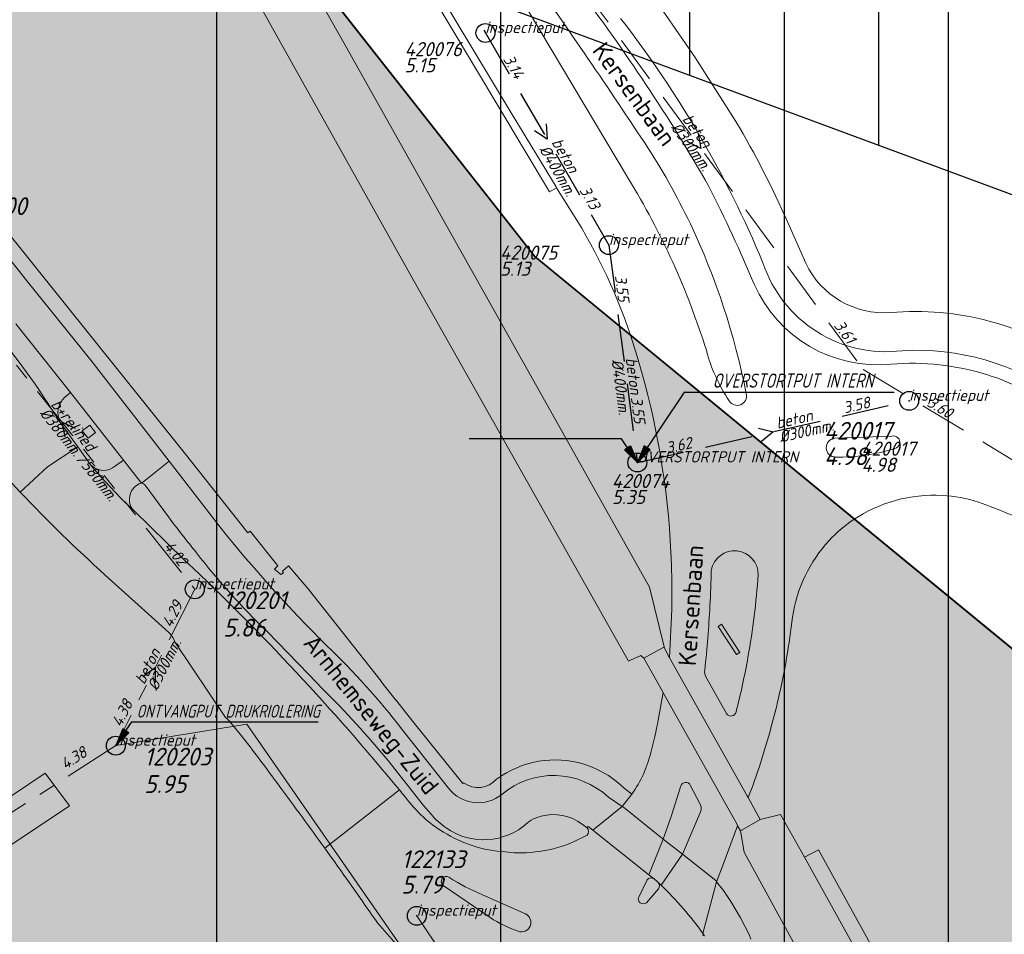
# Model space of a CAD drawing. Extents: x 148869 to 161638, y 453607 to 469810.
# Tile 325 of 656: x 155467 to 155571, y 461431 to 461528. Entities that reach past the tile are written whole.
import ezdxf
from ezdxf.enums import TextEntityAlignment as Align
from ezdxf.lldxf.tags import DXFTag

# ---------------------------------------------------------------- set-up
doc = ezdxf.new("R2010")
doc.units = 0
doc.header["$PDMODE"] = 32
doc.header["$PDSIZE"] = 2
doc.linetypes.add('RI-GWA', pattern=[18.45, 6, -1.8, 1.75, -1.8, 1.75, -1.8, 1.75, -1.8])
doc.linetypes.add('RI-HWA', pattern=[7.4, 5, -2.4])
doc.layers.get('0').update_dxf_attribs({"linetype": 'CONTINUOUS'})
doc.layers.get('DEFPOINTS').update_dxf_attribs({"linetype": 'CONTINUOUS'})
for name, color, linetype in [('2021', 41, 'CONTINUOUS'), ('2021 hatch', 41, 'CONTINUOUS'), ('2022', 10, 'CONTINUOUS'), ('2022 hatch', 10, 'CONTINUOUS'), ('2024 hatch', 160, 'CONTINUOUS'), ('B-OI-AANPIJLING', 1, 'CONTINUOUS'), ('B-OI-AANPIJLING-niet meenemen', 252, 'CONTINUOUS'), ('B-OI-RI-BIJZONDERDERHEDEN-T18-niet meenemen', 252, 'CONTINUOUS'), ('B-OI-RI-BOB-T18-niet meenemen', 252, 'CONTINUOUS'), ('B-OI-RI-DIAMETER-T18-niet meenemen', 252, 'CONTINUOUS'), ('B-OI-RI-HWA-PUTDEKSELHOOGTE-T25-niet meenemen', 252, 'CONTINUOUS'), ('B-OI-RI-HWA-PUTNUMMER-T25-niet meenemen', 252, 'CONTINUOUS'), ('B-OI-RI-HWA_TRANSPORTLEIDING-G-niet meenemen', 252, 'RI-HWA'), ('B-OI-RI-MATERIAAL-T18-niet meenemen', 252, 'CONTINUOUS'), ('B-OI-RI-STROOMRICHTING-S-niet meenemen', 252, 'CONTINUOUS'), ('gs rwa', 252, 'CONTINUOUS')]:
    doc.layers.add(name, color=color, linetype=linetype)
for name, color, linetype, lineweight in [('B-OI-RI-BIJZONDERDERHEDEN-T18', 134, 'CONTINUOUS', 18), ('B-OI-RI-GWA-MATERIAAL-T18', 10, 'CONTINUOUS', 18), ('B-OI-RI-GWA-PUTDEKSELHOOGTE-T25', 10, 'CONTINUOUS', 25), ('B-OI-RI-GWA_BOB-T18', 10, 'CONTINUOUS', 18), ('B-OI-RI-GWA_DIAMETER-HOOGTE-T18', 10, 'CONTINUOUS', 18), ('B-OI-RI-GWA_DIAMETER-T18', 10, 'CONTINUOUS', 18), ('B-OI-RI-GWA_PUTNUMMER-T18', 10, 'CONTINUOUS', 18), ('B-OI-RI-GWA_RIOOLPUT-S', 10, 'CONTINUOUS', 25), ('B-OI-RI-GWA_TRANSPORTLEIDING-G', 10, 'RI-GWA', 18), ('B-OI-RI-HWA-BOB-T18', 150, 'CONTINUOUS', 18), ('B-OI-RI-HWA-MATERIAAL-T18', 150, 'CONTINUOUS', 18), ('B-OI-RI-HWA-PUTDEKSELHOOGTE-T25', 150, 'CONTINUOUS', 25), ('B-OI-RI-HWA-PUTNUMMER-T25', 150, 'CONTINUOUS', 25), ('B-OI-RI-HWA_DIAMETER-T18', 150, 'CONTINUOUS', 18), ('B-OI-RI-HWA_IT TRANSPORTLEIDING-G', 134, 'RI-HWA', 18), ('B-OI-RI-HWA_RIOOLPUT-S', 150, 'CONTINUOUS', 25), ('B-OI-RI-HWA_TRANSPORTLEIDING-G', 150, 'RI-HWA', 18), ('B-OI-RI-STROOMRICHTING-S', 252, 'CONTINUOUS', 25), ('B-OI-RI-VACUUMLEIDING-G-niet meenemen', 190, 'RI-VACUUM', 18), ('B-RO-OG-TOPOGRAFIE-T18', 2, 'CONTINUOUS', 18), ('B-RO-VH-VERHARDING_ASFALT-GV', 251, 'CONTINUOUS', 18), ('B-RO-VH-VERHARDING_GESLOTEN-GV', 251, 'CONTINUOUS', 18), ('B-RO-VH-VERHARDING_HALFVERHARDING-GV', 251, 'CONTINUOUS', 18), ('B-RO-VH-VERHARDING_OPEN-GV', 251, 'CONTINUOUS', 18), ('B-RO-VH-VERHARDING_ROOSTER-GV', 251, 'CONTINUOUS', 18), ('B-RO-VH-VERHARDING_STRAATBAKSTEEN-GV', 251, 'CONTINUOUS', 18), ('N-OI-KG-BEHEERGRENS-G-2021', 221, 'XX-WERKGRENS', 35), ('X-XX-AL-TEKENBLAD-KADER-G-OZ', 1, 'CONTINUOUS', 25)]:
    doc.layers.add(name, color=color, linetype=linetype, lineweight=lineweight)
doc.styles.add('iso15', font='ISO.shx', dxfattribs={"oblique": 15})
doc.styles.add('NLCS-ISO-M200-T18', font='NLCS-ISO.ttf', dxfattribs={"height": 0.36})
doc.styles.add('NLCS-ISO-M500-T18_CURSIEF', font='NLCS-ISO.ttf', dxfattribs={"oblique": 15, "height": 0.9})
doc.styles.add('NLCS-ISO-M750-T25_CURSIEF', font='NLCS-ISO.ttf', dxfattribs={"oblique": 15, "height": 1.875})
doc.styles.add('NLCS-ISO-M750_CURSIEF', font='NLCS-ISO.ttf', dxfattribs={"oblique": 15})
tags = doc.linetypes.add('RI-VACUUM', pattern='A,7,-2,["V",Standard,S=1.8,R=0,X=-0.5,Y=-0.9],-2,7,-2,[102,NLCS.SHX,S=1,R=180,X=0,Y=0],-2', length=22).pattern_tags.tags
tags[6] = DXFTag(74, 10)
doc.linetypes.add('XX-WERKGRENS', pattern='A,0,[137,NLCS.SHX,S=0.1,R=0,X=-1.1,Y=-1.35],-6', length=6)

# ---------------------------------------------------------------- blocks, each defined once
blk = doc.blocks.new('ACMAP_ANN_TEMPLATE_gwa-diam-hoogte')
at = {"color": 0, "linetype": 'ByBlock', "style": 'NLCS-ISO-M500-T18_CURSIEF', "oblique": 15}
blk.add_attdef('gwa-diam-hoogte', (4, -1.3), '', height=1.2, dxfattribs=at)
blk = doc.blocks.new('ACMAP_ANN_TEMPLATE_hwa-diam')
at = {"color": 0, "linetype": 'ByBlock', "style": 'NLCS-ISO-M500-T18_CURSIEF', "oblique": 15}
blk.add_attdef('hwa-diam', (-3.7, -1.3), '', height=1.2, dxfattribs=at)
blk = doc.blocks.new('ACMAP_ANN_TEMPLATE_hwa-materiaal')
at = {"color": 0, "linetype": 'ByBlock', "style": 'NLCS-ISO-M500-T18_CURSIEF', "oblique": 15}
blk.add_attdef('hwa-mat', (-3.7, 0.2), '', height=1.2, dxfattribs=at)
blk = doc.blocks.new('ACMAP_ANN_TEMPLATE_hwa-nap-l')
at = {"color": 0, "linetype": 'ByBlock', "style": 'NLCS-ISO-M500-T18_CURSIEF', "oblique": 15}
blk.add_attdef('hwa-nap-l', (3.3, 0.2), '', height=1.2, dxfattribs=at)
blk = doc.blocks.new('ACMAP_ANN_TEMPLATE_hwa-nap-r')
at = {"color": 0, "linetype": 'ByBlock', "style": 'NLCS-ISO-M500-T18_CURSIEF', "oblique": 15}
blk.add_attdef('hwa-nap-r', (-5.6, 0.2), '', height=1.2, dxfattribs=at)
blk = doc.blocks.new('ACMAP_ANN_TEMPLATE_gwa-diam')
at = {"color": 0, "linetype": 'ByBlock', "style": 'NLCS-ISO-M500-T18_CURSIEF', "oblique": 15}
blk.add_attdef('gwa-diam', (-2.2, -1.3), '', height=1.2, dxfattribs=at)
blk = doc.blocks.new('ACMAP_ANN_TEMPLATE_gwa-materiaal')
at = {"color": 0, "linetype": 'ByBlock', "style": 'NLCS-ISO-M500-T18_CURSIEF', "oblique": 15}
blk.add_attdef('gwa-mat', (-2.2, 0.2), '', height=1.2, dxfattribs=at)
blk = doc.blocks.new('ACMAP_ANN_TEMPLATE_gwa-nap-l')
at = {"color": 0, "linetype": 'ByBlock', "style": 'NLCS-ISO-M500-T18_CURSIEF', "oblique": 15}
blk.add_attdef('gwa-nap-l', (2.3, 0.2), '', height=1.2, dxfattribs=at)
blk = doc.blocks.new('ACMAP_ANN_TEMPLATE_gwa-nap-r')
at = {"color": 0, "linetype": 'ByBlock', "style": 'NLCS-ISO-M500-T18_CURSIEF', "oblique": 15}
blk.add_attdef('gwa-nap-r', (-5.6, 0.2), '', height=1.2, dxfattribs=at)
blk = doc.blocks.new('ACMAP_ANN_TEMPLATE_hwa-puth')
at = {"color": 0, "linetype": 'ByBlock', "style": 'NLCS-ISO-M750-T25_CURSIEF', "oblique": 15}
blk.add_attdef('hwa-puth', (-9, -6.8), '', height=1.88, dxfattribs=at)
blk = doc.blocks.new('ACMAP_ANN_TEMPLATE_hwa-putnr')
at = {"color": 0, "linetype": 'ByBlock', "style": 'NLCS-ISO-M750-T25_CURSIEF', "oblique": 15}
blk.add_attdef('hwa-putnr', (-9, -4.1), '', height=1.88, dxfattribs=at)
blk = doc.blocks.new('ACMAP_ANN_TEMPLATE_type knoop')
at = {"layer": 'DEFPOINTS', "style": 'NLCS-ISO-M500-T18_CURSIEF', "oblique": 15}
blk.add_attdef('type_knoop', (0, 0), '', height=1.2, dxfattribs=at)
blk = doc.blocks.new('ACMAP_ANN_TEMPLATE_gwa-puth')
at = {"color": 0, "linetype": 'ByBlock', "style": 'NLCS-ISO-M750-T25_CURSIEF', "oblique": 15}
blk.add_attdef('gwa-puth', (3, -5), '', height=1.88, dxfattribs=at)
blk = doc.blocks.new('ACMAP_ANN_TEMPLATE_gwa-putnr')
at = {"color": 0, "linetype": 'ByBlock', "style": 'NLCS-ISO-M750-T25_CURSIEF', "oblique": 15}
blk.add_attdef('gwa-putnr', (3, -2.1), '', height=1.88, dxfattribs=at)
blk = doc.blocks.new('ACMAP_ANN_TEMPLATE_diam')
at = {"color": 0, "linetype": 'ByBlock', "style": 'iso15', "oblique": 15}
blk.add_attdef('diam', (0.5, -1.3), '', height=1.2, dxfattribs=at)
blk = doc.blocks.new('ACMAP_ANN_TEMPLATE_mat')
at = {"color": 0, "linetype": 'ByBlock', "style": 'iso15', "oblique": 15}
blk.add_attdef('mat', (0.5, 0.2), '', height=1.2, dxfattribs=at)
blk = doc.blocks.new('ACMAP_ANN_TEMPLATE_nap-l')
at = {"color": 0, "linetype": 'ByBlock', "style": 'iso15', "oblique": 15}
blk.add_attdef('nap-l', (3.3, 0.2), '', height=1.2, dxfattribs=at)
blk = doc.blocks.new('ACMAP_ANN_TEMPLATE_nap-r')
at = {"color": 0, "linetype": 'ByBlock', "style": 'iso15', "oblique": 15}
blk.add_attdef('nap-r', text='', height=1.2, dxfattribs=at).set_placement((-4.1, 0.2), align=Align.RIGHT)
blk = doc.blocks.new('ACMAP_ANN_TEMPLATE_puth-rwa')
at = {"color": 0, "linetype": 'ByBlock', "style": 'iso15', "oblique": 15}
blk.add_attdef('puth-rwa', (-2.7, -4.4), '', height=1.5, dxfattribs=at)
blk = doc.blocks.new('ACMAP_ANN_TEMPLATE_putnr-rwa')
at = {"color": 0, "linetype": 'ByBlock', "style": 'iso15', "oblique": 15}
blk.add_attdef('putnr-rwa', (-2.7, -2.7), '', height=1.5, dxfattribs=at)

msp = doc.modelspace()

# ---------------------------------------------------------------- hatches: boundary and pattern name
at = {"layer": '2021 hatch', "transparency": 33554636}
h = msp.add_hatch(color=256, dxfattribs=at)
h.dxf.hatch_style = 1
h.paths.add_polyline_path([(153826.57, 462066.25), (153947.46, 462191.01), (154055.28, 462277.11), (154084.55, 462323.51), (154239.31, 462326.82), (154306.49, 462353.82), (154388.2, 462469.94), (154437.2, 462500.14), (154551.66, 462589.48), (154652.94, 462620.29), (154689.97, 462631.74), (154910.27, 462447.69), (154936.89, 462395.54), (154956.69, 462367.04), (154981.01, 462341.27), (155014.96, 462312.37), (155089.08, 462252), (155130.97, 462169.29), (155163.94, 462056.17), (155148.2, 461966.87), (155196.02, 461912.58), (155217.82, 461862.57), (155303.92, 461822.34), (155485.37, 461548.33), (155521.4, 461502.48), (155581.82, 461452.82), (155601.14, 461355.07), (155613.01, 461296.61), (155560.2, 461155.81), (155085.91, 460999.21), (155039.1, 460983.21), (155010.86, 460976.06), (154725.47, 460991.08), (154655.4, 460953.15), (154605.07, 460869.27), (154486.06, 460830.39), (154402.82, 460843.98), (154171.11, 460596.17), (154145.15, 460533.59), (154069.54, 460287.95), (153971.58, 460462.91), (153513.93, 460549.99), (153569.41, 460682.03), (152881.49, 461034.8), (152904.11, 461239.2), (152951.54, 461324.49), (152972.83, 461377.93), (153021.69, 461437.41), (153109.43, 461452.97), (153391.54, 461591.62), (153665.34, 461928.76), (153805.21, 461951.08)])
at = {"layer": '2022 hatch'}
h = msp.add_hatch(dxfattribs=at)
h.set_pattern_fill('ANSI31', color=256, scale=19.992, angle=45)
h.set_pattern_definition([(90, (0, 0), (-19.992, 0), [])])
h.paths.add_polyline_path([(155957.39, 462199.72), (155824.6, 462339.47), (155809.4, 462364.77), (155712.06, 462492.35), (155741.32, 462534.94), (155724.45, 462653.5), (155647.56, 462844.84), (155571.03, 462835.78), (155539.5, 462940.93), (155214.41, 462860.04), (154975.03, 462800.21), (154771.75, 462639.51), (154795.06, 462617.84), (154687.68, 462525.32), (154739.27, 462359.61), (154777.22, 462294.15), (154815.26, 462238.26), (154900.32, 462169.47), (154928.55, 462144.03), (154992.39, 461993.67), (155064.08, 461959.84), (155069.75, 461944.78), (155080.62, 461929.02), (155099.54, 461841.43), (155124.54, 461788.65), (155176.21, 461747.53), (155253.1, 461670.14), (155301.18, 461625.42), (155386.96, 461536.3), (155426.74, 461562.76), (155670.4, 461472.54), (155778.97, 461514.91), (155823.82, 461578.91), (155914.94, 461739.53), (155884.36, 461781.4), (155900.67, 461812.33), (155940.19, 461941.25), (155946.89, 461971.72), (155993.5, 462030.18), (155993.12, 462149.22)])
at = {"layer": '2024 hatch'}
h = msp.add_hatch(dxfattribs=at)
h.set_pattern_fill('ANSI31', color=256, scale=29.988, angle=45)
h.set_pattern_definition([(90, (0, 0), (-29.988, 0), [])])
h.paths.add_polyline_path([(154831.69, 462220.79), (155444.64, 461906.6), (155731.7, 461985.63), (155857.3, 461818.44), (156014.78, 461601.83), (156060.4, 461536.42), (156081.9, 461465.46), (156157.24, 461082.37), (155797.14, 460855.73), (155567.09, 461168.91), (155534.07, 461230.34), (155509.32, 461273.71), (155475.23, 461315.96), (155413.29, 461389.05)])

# ---------------------------------------------------------------- linework, layer by layer
at = {"layer": '2021', "flags": 128}
msp.add_lwpolyline([(154689.97, 462631.74), (154910.27, 462447.69), (154936.89, 462395.54), (154956.69, 462367.04), (154981.01, 462341.27), (155014.96, 462312.37), (155089.08, 462252), (155130.97, 462169.29), (155163.94, 462056.17), (155148.2, 461966.87), (155196.02, 461912.58), (155217.82, 461862.57), (155303.92, 461822.34), (155485.37, 461548.33), (155521.4, 461502.48), (155581.82, 461452.82), (155601.14, 461355.07), (155613.01, 461296.61)], dxfattribs=at)
at = {"layer": '2022', "flags": 128}
msp.add_lwpolyline([(155993.5, 462030.18), (155946.89, 461971.72), (155940.19, 461941.25), (155900.67, 461812.33), (155884.36, 461781.4), (155914.94, 461739.53), (155823.82, 461578.91), (155778.97, 461514.91), (155670.4, 461472.54), (155426.74, 461562.76), (155386.96, 461536.3), (155301.18, 461625.42), (155253.1, 461670.14), (155176.21, 461747.53), (155124.54, 461788.65), (155099.54, 461841.43), (155080.62, 461929.02), (155069.75, 461944.78), (155064.08, 461959.84), (154992.39, 461993.67), (154928.55, 462144.03), (154900.32, 462169.47), (154815.26, 462238.26)], dxfattribs=at)
at = {"layer": 'B-OI-AANPIJLING', "color": 251, "flags": 128}
msp.add_lwpolyline([(155532.23, 461480.71), (155530.87, 461482.05), (155531.5, 461482.48), (155532.23, 461480.71), (155531.4, 461482.41), (155531.29, 461482.34), (155532.23, 461480.71), (155531.08, 461482.2), (155530.97, 461482.12), (155532.23, 461480.71), (155530.55, 461483.22), (155514.45, 461483.22)], dxfattribs=at)
at = {"layer": 'B-OI-AANPIJLING', "flags": 128}
msp.add_lwpolyline([(155477.11, 461450.78), (155478.47, 461452.12), (155477.84, 461452.55), (155477.11, 461450.78), (155477.94, 461452.48), (155478.05, 461452.41), (155477.11, 461450.78), (155478.26, 461452.27), (155478.37, 461452.19), (155477.11, 461450.78), (155478.79, 461453.29), (155498.48, 461453.29)], dxfattribs=at)
at = {"layer": 'B-OI-AANPIJLING-niet meenemen', "flags": 128}
for points in [[(155532.23, 461480.71), (155533.59, 461482.05), (155532.96, 461482.48), (155532.23, 461480.71), (155533.06, 461482.41), (155533.17, 461482.34), (155532.23, 461480.71), (155533.38, 461482.2), (155533.49, 461482.12), (155532.23, 461480.71), (155537.26, 461488.2)], [(155537.23, 461488.16), (155559.37, 461488.16)]]:
    msp.add_lwpolyline(points, dxfattribs=at)
at = {"layer": 'B-OI-RI-GWA_RIOOLPUT-S'}
for p in [(155485.45, 461467.31), (155477.11, 461450.78)]:
    msp.add_point(p, dxfattribs=at)
at = {"layer": 'B-OI-RI-GWA_TRANSPORTLEIDING-G'}
for p, q in [((155457.34, 461502.66), (155485.45, 461467.31)), ((155485.45, 461467.31), (155477.11, 461450.78)), ((155477.11, 461450.78), (155431.92, 461421.81))]:
    msp.add_line(p, q, dxfattribs=at)
at = {"layer": 'B-OI-RI-HWA_IT TRANSPORTLEIDING-G'}
msp.add_line((155508.92, 461432.79), (155521.9, 461413.6), dxfattribs=at)
at = {"layer": 'B-OI-RI-HWA_RIOOLPUT-S', "color": 251}
msp.add_point((155560.96, 461487.23), dxfattribs=at)
at = {"layer": 'B-OI-RI-HWA_RIOOLPUT-S'}
msp.add_point((155508.92, 461432.79), dxfattribs=at)
at = {"layer": 'B-OI-RI-HWA_TRANSPORTLEIDING-G', "color": 251}
for p, q in [((155521.8, 461537.24), (155556.09, 461490.56)), ((155556.09, 461490.56), (155598.7, 461464.7))]:
    msp.add_line(p, q, dxfattribs=at)
at = {"layer": 'B-OI-RI-HWA_TRANSPORTLEIDING-G-niet meenemen'}
for p, q in [((155497.01, 461558.19), (155516.17, 461526.12)), ((155516.17, 461526.12), (155529.22, 461503.69)), ((155529.22, 461503.69), (155532.23, 461480.71)), ((155532.23, 461480.71), (155560.96, 461487.23))]:
    msp.add_line(p, q, dxfattribs=at)
at = {"layer": 'B-OI-RI-STROOMRICHTING-S', "color": 251}
msp.add_lwpolyline([(155538.67, 461515.49), (155538.95, 461513.9), (155537.51, 461514.63)], dxfattribs=at)
at = {"layer": 'B-OI-RI-STROOMRICHTING-S'}
for points in [[(155472.85, 461484.31), (155471.39, 461484.98), (155471.73, 461483.41)], [(155479.98, 461458.08), (155481.27, 461459.05), (155481.27, 461457.44)]]:
    msp.add_lwpolyline(points, dxfattribs=at)
at = {"layer": 'B-OI-RI-STROOMRICHTING-S-niet meenemen'}
for points in [[(155522.59, 461516.51), (155522.7, 461514.91), (155521.35, 461515.79)], [(155545.03, 461484.35), (155546.6, 461483.97), (155545.35, 461482.95)]]:
    msp.add_lwpolyline(points, dxfattribs=at)
at = {"layer": 'B-OI-RI-VACUUMLEIDING-G-niet meenemen'}
for p, q in [((155477.11, 461450.78), (155490.96, 461453.04)), ((155490.96, 461453.04), (155513.2, 461421))]:
    msp.add_line(p, q, dxfattribs=at)
at = {"layer": 'B-RO-VH-VERHARDING_ASFALT-GV', "flags": 128}
for points in [[(155465.46, 461605.54), (155488.56, 461566.82), (155522.96, 461509.31), (155523.69, 461509.76), (155523.64, 461509.84), (155518.88, 461517.69), (155512.99, 461527.5), (155505.06, 461540.79), (155497.18, 461554), (155489.26, 461567.27), (155481.36, 461580.55), (155473.04, 461594.53), (155465.2, 461607.55), (155465.08, 461607.75), (155456.04, 461620.25), (155447.31, 461632.43), (155446.59, 461633.46)], [(155446.59, 461633.46), (155447.31, 461632.43), (155456.04, 461620.25), (155465.08, 461607.75), (155465.2, 461607.55), (155473.04, 461594.53), (155481.36, 461580.55), (155489.26, 461567.27), (155497.18, 461554), (155505.06, 461540.79), (155512.99, 461527.5), (155518.88, 461517.69), (155523.64, 461509.84), (155523.69, 461509.76), (155526.18, 461505.76), (155526.36, 461505.47)], [(155531.29, 461510.71), (155518.42, 461532.3)], [(155542.65, 461516.77), (155538.34, 461523.51), (155534.26, 461529.45)], [(155443.14, 461507.07), (155450.09, 461498.19), (155453.17, 461494.17), (155455.47, 461491.31), (155456.4, 461490.04), (155459.17, 461486.67), (155460.59, 461484.95), (155464.8, 461479.89), (155467.01, 461477.58), (155469.89, 461480.24), (155473.09, 461482.38), (155471.22, 461484.94)], [(155550.03, 461501.77), (155548.12, 461506.1)], [(155553.11, 461483.28), (155559.12, 461483.5)], [(155474.46, 461480.44), (155473.09, 461482.38), (155469.89, 461480.24), (155467.01, 461477.58)], [(155488.15, 461473.86), (155482.76, 461480.87), (155480.1, 461478.74), (155479.81, 461478.52)], [(155480.22, 461478.32), (155482.67, 461474.97)], [(155484.52, 461470.26), (155484.31, 461470.46), (155478.96, 461475.66)], [(155475.99, 461468.82), (155481.24, 461464.08)], [(155535.86, 461465.21), (155535.64, 461460.07)], [(155481.24, 461464.08), (155482.7, 461462.75), (155482.85, 461462.61)], [(155493.11, 461462.83), (155497.46, 461458.35), (155499, 461456.75)], [(155483.39, 461461.68), (155488.71, 461453.76)], [(155535.64, 461460.07), (155535.78, 461459.83), (155543.85, 461445.46), (155543.95, 461445.29)], [(155541.65, 461454.17), (155539.48, 461458.05)], [(155538.93, 461443.86), (155537, 461439.31), (155540.52, 461436.52), (155540.61, 461436.38), (155541.3, 461438.21), (155542.83, 461442.31), (155542.73, 461442.5), (155535.07, 461456.19), (155534.95, 461456.39), (155534.42, 461453.49)], [(155489.28, 461453.18), (155490.24, 461452)], [(155512.28, 461446.27), (155507.34, 461452.53)], [(155505.84, 461449.25), (155509.64, 461444.46), (155510.44, 461443.53)], [(155531.65, 461445.66), (155530.61, 461444.35), (155530.75, 461444.28), (155534.97, 461440.9), (155535.82, 461443.3), (155536.84, 461446.53)], [(155537.82, 461446.62), (155538.88, 461444.61)], [(155507.08, 461446.1), (155499.19, 461439.94)], [(155499.19, 461439.94), (155507.08, 461446.1)], [(155507.79, 461445.23), (155507.62, 461445.44)], [(155526.39, 461442.48), (155526.93, 461442.1), (155527.04, 461442.22), (155527.53, 461441.83), (155530.61, 461444.35), (155529.18, 461445.33)], [(155533.99, 461436.69), (155533.45, 461437.12), (155527.53, 461441.83), (155527.04, 461442.22), (155526.93, 461442.1)], [(155534.73, 461436.03), (155537, 461439.31), (155534.97, 461440.9), (155533.45, 461437.12), (155533.99, 461436.69), (155534.36, 461436.38)], [(155537, 461439.31), (155534.73, 461436.03)], [(155539.16, 461430.93), (155540.61, 461436.38), (155540.52, 461436.52), (155537, 461439.31)], [(155516.67, 461432.6), (155511.71, 461436.01)], [(155532.37, 461434.78), (155533.25, 461436.61)], [(155534.73, 461436.03), (155534.43, 461436.31)], [(155534.43, 461436.31), (155534.73, 461436.03)], [(155544.24, 461430.33), (155544.06, 461430.8), (155543.13, 461432.57), (155542.1, 461434.29), (155541.34, 461435.46), (155540.61, 461436.38), (155539.16, 461430.93), (155539.33, 461430.69)], [(155515.85, 461435.01), (155520.4, 461432.99)], [(155534.46, 461435.64), (155533.18, 461434.18)], [(155539.11, 461430.74), (155539.33, 461430.69), (155539.16, 461430.93)]]:
    msp.add_lwpolyline(points, dxfattribs=at)
at = {"layer": 'B-RO-VH-VERHARDING_ASFALT-GV'}
for points in [[(155520.04, 461533.43, -0.008275), (155533.01, 461514.49)], [(155539.8, 461509.9, 0.031822), (155525.81, 461531)], [(155530.46, 461527.66, -0.066192), (155545.5, 461501.83)], [(155548.12, 461506.1, 0.029398), (155542.65, 461516.77)], [(155533.01, 461514.49, -0.033868), (155537.83, 461505.94)], [(155539.52, 461492.58, 0.061445), (155531.29, 461510.71)], [(155544.59, 461499.55, 0.015261), (155539.8, 461509.9)], [(155537.83, 461505.94, -0.062339), (155543.74, 461487.96)], [(155526.36, 461505.47, -0.061637), (155532.31, 461491.58)], [(155545.5, 461501.83, 0.35759), (155560.21, 461492.53)], [(155559, 461496.57, -0.309457), (155550.03, 461501.77)], [(155559.05, 461491.11, -0.325157), (155544.59, 461499.55)], [(155578.93, 461491.32, 0.172753), (155559, 461496.57)], [(155471.22, 461484.94, 0.035991), (155463.69, 461495.38)], [(155541.94, 461487.23, -0.083419), (155539.52, 461492.58)], [(155560.21, 461492.53, -0.172249), (155576.94, 461487.69)], [(155532.31, 461491.58, -0.060258), (155535.78, 461471.17)], [(155578.05, 461485.22, 0.194863), (155559.05, 461491.11)], [(155543.74, 461487.96, -0.856731), (155541.94, 461487.23)], [(155553.19, 461481.28, -0.955921), (155553.11, 461483.28)], [(155559.12, 461483.5, -1.016939), (155559.46, 461482.2)], [(155559.46, 461482.2, -0.08037), (155553.19, 461481.28)], [(155478.96, 461475.66, -0.029848), (155474.46, 461480.44)], [(155479.81, 461478.52, -0.219017), (155480.22, 461478.32)], [(155467.01, 461477.58, 0.020006), (155475.99, 461468.82)], [(155555.03, 461474.64, -0.162952), (155564.45, 461477.23)], [(155564.45, 461477.23, -0.063998), (155568.3, 461476.52)], [(155568.3, 461476.52, -0.047792), (155579.91, 461471.1)], [(155482.67, 461474.97, 0.012559), (155485.64, 461471.17)], [(155552.51, 461472.47, -0.055512), (155555.03, 461474.64)], [(155499.42, 461461.34, -0.028787), (155488.15, 461473.86)], [(155548.64, 461464.37, -0.153317), (155552.51, 461472.47)], [(155540.04, 461469.34, -0.918822), (155545.01, 461468.84)], [(155507.08, 461446.1, 0.031559), (155484.52, 461470.26)], [(155485.64, 461471.17, 0.037296), (155493.11, 461462.83)], [(155535.78, 461471.17, -0.009234), (155535.87, 461468.03)], [(155539.9, 461465.59, 0.007718), (155540.04, 461469.34)], [(155545.01, 461468.84, -0.025875), (155543.92, 461460.15)], [(155535.87, 461468.03, -0.008512), (155535.86, 461465.21)], [(155539.36, 461458.78, 0.014099), (155539.9, 461465.59)], [(155547.14, 461455.79, 0.026946), (155548.64, 461464.37)], [(155482.85, 461462.61, -0.069782), (155483.39, 461461.68)], [(155507.34, 461452.53, 0.037007), (155499.42, 461461.34)], [(155543.92, 461460.15, -0.017425), (155542.67, 461454.34)], [(155539.48, 461458.05, -0.187692), (155539.36, 461458.78)], [(155499, 461456.75, -0.024472), (155505.84, 461449.25)], [(155546.35, 461452.65, 0.010264), (155547.14, 461455.79)], [(155488.71, 461453.76, -0.066085), (155489.28, 461453.18)], [(155534.42, 461453.49, -0.027351), (155533.65, 461450.05)], [(155542.67, 461454.34, -0.663076), (155541.65, 461454.17)], [(155543.95, 461445.29, 0.024197), (155546.35, 461452.65)], [(155490.24, 461452, -0.011693), (155494.36, 461446.54)], [(155533.65, 461450.05, -0.096445), (155531.65, 461445.66)], [(155529.18, 461445.33, 0.379663), (155517.9, 461445.63)], [(155494.36, 461446.54, -0.003867), (155499.19, 461439.94)], [(155517.9, 461445.63, -0.421), (155512.28, 461446.27)], [(155536.84, 461446.53, -0.657851), (155537.82, 461446.62)], [(155507.62, 461445.44, 0.001642), (155507.08, 461446.1)], [(155511.74, 461441.63, -0.09429), (155507.79, 461445.23)], [(155538.88, 461444.61, -0.207883), (155538.93, 461443.86)], [(155510.44, 461443.53, 0.075903), (155512.02, 461442.09)], [(155520.61, 461442.62, -0.090512), (155521.48, 461443.13)], [(155521.48, 461443.13, -0.028576), (155522.05, 461443.32)], [(155522.05, 461443.32, -0.233439), (155526.39, 461442.48)], [(155512.02, 461442.09, 0.3516), (155520.61, 461442.62)], [(155526.93, 461442.1, -0.357898), (155526.91, 461441.33)], [(155518.26, 461439.54, -0.121572), (155511.74, 461441.63)], [(155526.91, 461441.33, -0.13675), (155519.53, 461439.45)], [(155499.19, 461439.94, -0.004543), (155504.54, 461432.35)], [(155519.53, 461439.45, -0.022017), (155518.26, 461439.54)], [(155511.71, 461436.01, -0.975149), (155512.31, 461436.86)], [(155512.31, 461436.86, 0.036188), (155515.85, 461435.01)], [(155533.25, 461436.61, -0.401147), (155533.99, 461436.69)], [(155534.36, 461436.38, -0.048457), (155534.43, 461436.31)], [(155534.43, 461436.31, -0.357113), (155534.46, 461435.64)], [(155534.73, 461436.03, -0.045776), (155539.16, 461430.93)], [(155539.16, 461430.93, 0.045776), (155534.73, 461436.03)], [(155533.18, 461434.18, -0.798399), (155532.37, 461434.78)], [(155520.4, 461432.99, -0.963932), (155519.63, 461431.16)], [(155504.54, 461432.35, 0.042402), (155508.63, 461427.97)], [(155519.63, 461431.16, -0.056294), (155516.67, 461432.6)]]:
    msp.add_lwpolyline(points, format="xyb", dxfattribs=at)
at = {"layer": 'B-RO-VH-VERHARDING_ASFALT-GV', "flags": 128}
msp.add_lwpolyline([(155530.61, 461444.35), (155527.53, 461441.83), (155533.45, 461437.12), (155534.97, 461440.9), (155530.75, 461444.28)], close=True, dxfattribs=at)
at = {"layer": 'B-RO-VH-VERHARDING_GESLOTEN-GV', "flags": 128}
msp.add_lwpolyline([(155535.64, 461460.07), (155535.05, 461461.14), (155535.02, 461461.19), (155532.93, 461460.02), (155534.95, 461456.39), (155535.07, 461456.19), (155542.73, 461442.5), (155542.83, 461442.31), (155543.13, 461441.79), (155545.21, 461442.98), (155543.95, 461445.29), (155543.85, 461445.46), (155535.78, 461459.83)], close=True, dxfattribs=at)
at = {"layer": 'B-RO-VH-VERHARDING_HALFVERHARDING-GV', "flags": 128}
msp.add_lwpolyline([(155452.22, 461600.3), (155468.46, 461571.77), (155508.29, 461500.47), (155531.26, 461459.79), (155531.29, 461459.72), (155531.52, 461459.83), (155532.6, 461460.31), (155532.93, 461460.02), (155535.02, 461461.19), (155535.05, 461461.14), (155535.05, 461461.22), (155533.5, 461467.52), (155501.22, 461525.09), (155491.94, 461541.45), (155485.95, 461551.61), (155465.24, 461588.86)], dxfattribs=at)
msp.add_lwpolyline([(155555.44, 461429.02), (155549.9, 461438.98), (155547.36, 461443.49), (155545.21, 461442.98), (155543.13, 461441.79), (155543.51, 461439.53), (155555.38, 461417.77), (155558, 461413.22), (155559.48, 461412.67), (155561.43, 461413.76), (155563.36, 461415.25)], close=True, dxfattribs=at)
at = {"layer": 'B-RO-VH-VERHARDING_OPEN-GV', "flags": 128}
msp.add_lwpolyline([(155549.9, 461438.98), (155555.44, 461429.02), (155556.85, 461429.88), (155551.36, 461439.76)], close=True, dxfattribs=at)
at = {"layer": 'B-RO-VH-VERHARDING_ROOSTER-GV', "flags": 128}
msp.add_lwpolyline([(155540.78, 461463.39), (155542.71, 461460.41), (155543.07, 461460.64), (155541.14, 461463.62)], close=True, dxfattribs=at)
at = {"layer": 'B-RO-VH-VERHARDING_STRAATBAKSTEEN-GV', "flags": 128}
for points in [[(155513.87, 461446.84), (155513.77, 461446.77), (155508.51, 461453.35), (155506.71, 461455.62), (155506.7, 461455.6), (155505.13, 461457.58), (155505.15, 461457.59), (155497.43, 461467.35), (155495.35, 461469.78), (155494.71, 461469.21), (155494.82, 461469.05), (155494.55, 461468.86), (155493.88, 461469.44), (155494.22, 461469.79), (155491.29, 461473.46), (155491.06, 461473.28), (155484.32, 461481.77), (155455.23, 461518.04)], [(155456.18, 461514.52), (155467.71, 461499.92), (155474.48, 461491.54), (155482.76, 461480.87), (155488.15, 461473.86)], [(155471.7, 461487.57), (155472.33, 461488.12), (155466.55, 461495.36)], [(155477.07, 461480.35), (155477.92, 461480.96), (155472.33, 461488.12), (155471.7, 461487.57)], [(155471.22, 461484.94), (155473.09, 461482.38), (155474.46, 461480.44)], [(155477.92, 461480.96), (155477.07, 461480.35)], [(155479.81, 461478.52), (155477.92, 461480.96)], [(155507.34, 461452.53), (155512.28, 461446.27)], [(155527.27, 461448.56), (155526.58, 461448.83)], [(155449.98, 461429.99), (155457.01, 461434.28), (155472.21, 461444.42), (155469.65, 461447.87), (155456.02, 461438.72), (155454.48, 461437.68), (155449.55, 461434.38), (155423.83, 461418.69)], [(155529.18, 461445.33), (155530.61, 461444.35), (155531.65, 461445.66), (155530.84, 461446.28)]]:
    msp.add_lwpolyline(points, dxfattribs=at)
at = {"layer": 'B-RO-VH-VERHARDING_STRAATBAKSTEEN-GV'}
for points in [[(155463.69, 461495.38, -0.035991), (155471.22, 461484.94)], [(155471.7, 461487.57, 0.338805), (155471.22, 461484.94)], [(155471.22, 461484.94, -0.338805), (155471.7, 461487.57)], [(155474.46, 461480.44, 0.396115), (155477.07, 461480.35)], [(155477.07, 461480.35, -0.396115), (155474.46, 461480.44)], [(155474.46, 461480.44, 0.029848), (155478.96, 461475.66)], [(155479.47, 461478.4, -0.173201), (155479.81, 461478.52)], [(155478.96, 461475.66, -0.466416), (155479.47, 461478.4)], [(155488.15, 461473.86, 0.028787), (155499.42, 461461.34)], [(155499.42, 461461.34, -0.037007), (155507.34, 461452.53)], [(155526.58, 461448.83, 0.235754), (155517.36, 461447.25)], [(155530.84, 461446.28, 0.104918), (155527.27, 461448.56)], [(155517.36, 461447.25, -0.389507), (155513.87, 461446.84)], [(155517.9, 461445.63, -0.379663), (155529.18, 461445.33)], [(155512.28, 461446.27, 0.421), (155517.9, 461445.63)]]:
    msp.add_lwpolyline(points, format="xyb", dxfattribs=at)
at = {"layer": 'B-RO-VH-VERHARDING_STRAATBAKSTEEN-GV', "flags": 128}
msp.add_lwpolyline([(155474.96, 461483.88), (155474.17, 461483.27), (155473.56, 461484.06), (155474.35, 461484.67)], close=True, dxfattribs=at)
at = {"layer": 'DEFPOINTS', "flags": 128}
msp.add_lwpolyline([(154950.09, 461153.17), (154950.09, 461583.67), (155565.09, 461583.67), (155565.09, 461250.79), (155499.76, 461250.79), (155499.76, 461256.84), (155424.14, 461256.84), (155424.14, 461153.17)], close=True, dxfattribs=at)
at = {"layer": 'gs rwa'}
for p in [(155516.17, 461526.12), (155529.22, 461503.69), (155560.96, 461487.23), (155532.23, 461480.71)]:
    msp.add_point(p, dxfattribs=at)
at = {"layer": 'N-OI-KG-BEHEERGRENS-G-2021', "flags": 128}
msp.add_lwpolyline([(153826.57, 462066.25), (153947.46, 462191.01), (154055.28, 462277.11), (154084.55, 462323.51), (154239.31, 462326.82), (154306.49, 462353.82), (154388.2, 462469.94), (154437.2, 462500.14), (154551.66, 462589.48), (154652.94, 462620.29), (154689.97, 462631.74), (154910.27, 462447.69), (154936.89, 462395.54), (154956.69, 462367.04), (154981.01, 462341.27), (155014.96, 462312.37), (155089.08, 462252), (155130.97, 462169.29), (155163.94, 462056.17), (155148.2, 461966.87), (155196.02, 461912.58), (155217.82, 461862.57), (155303.92, 461822.34), (155485.37, 461548.33), (155521.4, 461502.48), (155581.82, 461452.82), (155601.14, 461355.07), (155613.01, 461296.61), (155560.2, 461155.81), (155085.91, 460999.21), (155039.1, 460983.21), (155010.86, 460976.06), (154725.47, 460991.08), (154655.4, 460953.15), (154605.07, 460869.27), (154486.06, 460830.39), (154402.82, 460843.98), (154171.11, 460596.17), (154145.15, 460533.59), (154069.54, 460287.95), (153971.58, 460462.91), (153513.93, 460549.99), (153569.41, 460682.03), (152881.49, 461034.8), (152904.11, 461239.2), (152951.54, 461324.49), (152972.83, 461377.93), (153021.69, 461437.41), (153109.43, 461452.97), (153391.54, 461591.62), (153665.34, 461928.76), (153805.21, 461951.08)], close=True, dxfattribs=at)
at = {"layer": 'X-XX-AL-TEKENBLAD-KADER-G-OZ'}
msp.add_lwpolyline([(154950.09, 461583.67), (155565.09, 461583.67), (155565.09, 461153.17), (154950.09, 461153.17)], close=True, dxfattribs=at)

# ---------------------------------------------------------------- block references
at = {"layer": 'B-OI-RI-BOB-T18-niet meenemen'}
ref = msp.add_blockref('ACMAP_ANN_TEMPLATE_nap-l', (155516.17, 461526.12), dxfattribs=dict(at, rotation=300.1912759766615))
ref.add_attrib('nap-l', '3.14', (155518, 461523.37), dxfattribs={"layer": '0', "color": 0, "linetype": 'ByBlock', "height": 1.2, "rotation": 300.1913, "style": 'NLCS-ISO-M750_CURSIEF', "oblique": 15})
ref = msp.add_blockref('ACMAP_ANN_TEMPLATE_nap-r', (155529.22, 461503.69), dxfattribs=dict(at, rotation=300.1912759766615))
ref.add_attrib('nap-r', '3.13', dxfattribs={"layer": '0', "color": 0, "linetype": 'ByBlock', "height": 1.2, "rotation": 300.1913, "style": 'NLCS-ISO-M750_CURSIEF', "oblique": 15}).set_placement((155527.33, 461507.33), align=Align.RIGHT)
ref = msp.add_blockref('ACMAP_ANN_TEMPLATE_nap-l', (155529.22, 461503.69), dxfattribs=dict(at, rotation=277.462317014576))
ref.add_attrib('nap-l', '3.55', (155529.85, 461500.44), dxfattribs={"layer": '0', "color": 0, "linetype": 'ByBlock', "height": 1.2, "rotation": 277.4623, "style": 'NLCS-ISO-M750_CURSIEF', "oblique": 15})
ref = msp.add_blockref('ACMAP_ANN_TEMPLATE_nap-r', (155532.23, 461480.71), dxfattribs=dict(at, rotation=277.462317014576))
ref.add_attrib('nap-r', '3.55', dxfattribs={"layer": '0', "color": 0, "linetype": 'ByBlock', "height": 1.2, "rotation": 277.4623, "style": 'NLCS-ISO-M750_CURSIEF', "oblique": 15}).set_placement((155531.9, 461484.8), align=Align.RIGHT)
ref = msp.add_blockref('ACMAP_ANN_TEMPLATE_nap-r', (155560.96, 461487.23), dxfattribs=dict(at, rotation=12.78616340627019))
ref.add_attrib('nap-r', '3.58', dxfattribs={"layer": '0', "color": 0, "linetype": 'ByBlock', "height": 1.2, "rotation": 12.7862, "style": 'NLCS-ISO-M750_CURSIEF', "oblique": 15}).set_placement((155556.92, 461486.52), align=Align.RIGHT)
ref = msp.add_blockref('ACMAP_ANN_TEMPLATE_nap-l', (155532.23, 461480.71), dxfattribs=dict(at, rotation=12.78616340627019))
ref.add_attrib('nap-l', '3.62', (155535.4, 461481.64), dxfattribs={"layer": '0', "color": 0, "linetype": 'ByBlock', "height": 1.2, "rotation": 12.7862, "style": 'NLCS-ISO-M750_CURSIEF', "oblique": 15})
at = {"layer": 'B-OI-RI-DIAMETER-T18-niet meenemen'}
ref = msp.add_blockref('ACMAP_ANN_TEMPLATE_diam', (155522.7, 461514.91), dxfattribs=dict(at, rotation=300.1912759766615))
ref.add_attrib('diam', '%%c400mm.', (155521.82, 461513.82), dxfattribs={"layer": '0', "color": 0, "linetype": 'ByBlock', "height": 1.2, "rotation": 300.1913, "style": 'NLCS-ISO-M750_CURSIEF', "oblique": 15})
ref = msp.add_blockref('ACMAP_ANN_TEMPLATE_diam', (155530.73, 461492.2), dxfattribs=dict(at, rotation=277.462317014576))
ref.add_attrib('diam', '%%c400mm.', (155529.5, 461491.54), dxfattribs={"layer": '0', "color": 0, "linetype": 'ByBlock', "height": 1.2, "rotation": 277.4623, "style": 'NLCS-ISO-M750_CURSIEF', "oblique": 15})
ref = msp.add_blockref('ACMAP_ANN_TEMPLATE_diam', (155546.6, 461483.97), dxfattribs=dict(at, rotation=12.78616340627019))
ref.add_attrib('diam', '%%c300mm.', (155547.37, 461482.81), dxfattribs={"layer": '0', "color": 0, "linetype": 'ByBlock', "height": 1.2, "rotation": 12.7862, "style": 'NLCS-ISO-M750_CURSIEF', "oblique": 15})
at = {"layer": 'B-OI-RI-GWA-MATERIAAL-T18'}
for p, rotation, values in [((155471.39, 461484.98), 308.4914024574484, {'gwa-mat': 'b+relined'}), ((155481.28, 461459.04), 63.22735632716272, {'gwa-mat': 'beton'})]:
    msp.add_blockref('ACMAP_ANN_TEMPLATE_gwa-materiaal', p, dxfattribs=dict(at, rotation=rotation)).add_auto_attribs(values)
at = {"layer": 'B-OI-RI-GWA-PUTDEKSELHOOGTE-T25'}
for p, values in [((155485.45, 461467.31), {'gwa-puth': '5.86'}), ((155477.11, 461450.78), {'gwa-puth': '5.95'})]:
    msp.add_blockref('ACMAP_ANN_TEMPLATE_gwa-puth', p, dxfattribs=at).add_auto_attribs(values)
at = {"layer": 'B-OI-RI-GWA_BOB-T18'}
for name, p, rotation, values in [('ACMAP_ANN_TEMPLATE_gwa-nap-r', (155485.45, 461467.31), 308.4914024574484, {'gwa-nap-r': '4.02'}), ('ACMAP_ANN_TEMPLATE_gwa-nap-l', (155482.12, 461461.02), 63.22735632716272, {'gwa-nap-l': '4.29'}), ('ACMAP_ANN_TEMPLATE_gwa-nap-r', (155480.36, 461457.57), 63.22735632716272, {'gwa-nap-r': '4.38'}), ('ACMAP_ANN_TEMPLATE_gwa-nap-l', (155469.94, 461446.79), 32.66275602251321, {'gwa-nap-l': '4.38'})]:
    msp.add_blockref(name, p, dxfattribs=dict(at, rotation=rotation)).add_auto_attribs(values)
at = {"layer": 'B-OI-RI-GWA_DIAMETER-HOOGTE-T18', "rotation": 308.4914024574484}
msp.add_blockref('ACMAP_ANN_TEMPLATE_gwa-diam-hoogte', (155471.39, 461484.98), dxfattribs=at).add_auto_attribs({'gwa-diam-hoogte': '/580mm.'})
at = {"layer": 'B-OI-RI-GWA_DIAMETER-T18'}
for p, rotation, values in [((155471.39, 461484.98), 308.4914024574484, {'gwa-diam': '%%c380mm.'}), ((155481.28, 461459.04), 63.22735632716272, {'gwa-diam': '%%c300mm.'})]:
    msp.add_blockref('ACMAP_ANN_TEMPLATE_gwa-diam', p, dxfattribs=dict(at, rotation=rotation)).add_auto_attribs(values)
at = {"layer": 'B-OI-RI-GWA_PUTNUMMER-T18'}
for p, values in [((155457.65, 461508.97), {'gwa-putnr': '120200'}), ((155485.45, 461467.31), {'gwa-putnr': '120201'}), ((155477.11, 461450.78), {'gwa-putnr': '120203'})]:
    msp.add_blockref('ACMAP_ANN_TEMPLATE_gwa-putnr', p, dxfattribs=at).add_auto_attribs(values)
at = {"layer": 'B-OI-RI-HWA-BOB-T18', "color": 251}
for name, p, rotation, values in [('ACMAP_ANN_TEMPLATE_hwa-nap-r', (155556.09, 461490.56), 306.3001044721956, {'hwa-nap-r': '3.61'}), ('ACMAP_ANN_TEMPLATE_hwa-nap-l', (155559.81, 461488.29), 328.7464451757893, {'hwa-nap-l': '3.60'})]:
    msp.add_blockref(name, p, dxfattribs=dict(at, rotation=rotation)).add_auto_attribs(values)
at = {"layer": 'B-OI-RI-HWA-MATERIAAL-T18', "color": 251, "rotation": 306.3001044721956}
msp.add_blockref('ACMAP_ANN_TEMPLATE_hwa-materiaal', (155538.95, 461513.9), dxfattribs=at).add_auto_attribs({'hwa-mat': 'beton'})
at = {"layer": 'B-OI-RI-HWA-PUTDEKSELHOOGTE-T25', "color": 251}
msp.add_blockref('ACMAP_ANN_TEMPLATE_hwa-puth', (155560.96, 461487.23), dxfattribs=at).add_auto_attribs({'hwa-puth': '4.98'})
at = {"layer": 'B-OI-RI-HWA-PUTDEKSELHOOGTE-T25'}
msp.add_blockref('ACMAP_ANN_TEMPLATE_hwa-puth', (155516.28, 461441.94), dxfattribs=at).add_auto_attribs({'hwa-puth': '5.79'})
at = {"layer": 'B-OI-RI-HWA-PUTDEKSELHOOGTE-T25-niet meenemen'}
ref = msp.add_blockref('ACMAP_ANN_TEMPLATE_puth-rwa', (155510.33, 461526.36), dxfattribs=at)
ref.add_attrib('puth-rwa', '5.15', (155507.63, 461521.96), dxfattribs={"layer": '0', "color": 0, "linetype": 'ByBlock', "height": 1.5, "style": 'NLCS-ISO-M750_CURSIEF', "oblique": 15})
ref = msp.add_blockref('ACMAP_ANN_TEMPLATE_puth-rwa', (155520.41, 461504.85), dxfattribs=at)
ref.add_attrib('puth-rwa', '5.13', (155517.71, 461500.45), dxfattribs={"layer": '0', "color": 0, "linetype": 'ByBlock', "height": 1.5, "style": 'NLCS-ISO-M750_CURSIEF', "oblique": 15})
ref = msp.add_blockref('ACMAP_ANN_TEMPLATE_puth-rwa', (155558.61, 461484.12), dxfattribs=at)
ref.add_attrib('puth-rwa', '4.98', (155555.91, 461479.72), dxfattribs={"layer": '0', "color": 0, "linetype": 'ByBlock', "height": 1.5, "style": 'NLCS-ISO-M750_CURSIEF', "oblique": 15})
ref = msp.add_blockref('ACMAP_ANN_TEMPLATE_puth-rwa', (155532.23, 461480.71), dxfattribs=at)
ref.add_attrib('puth-rwa', '5.35', (155529.53, 461476.31), dxfattribs={"layer": '0', "color": 0, "linetype": 'ByBlock', "height": 1.5, "style": 'NLCS-ISO-M750_CURSIEF', "oblique": 15})
at = {"layer": 'B-OI-RI-HWA-PUTNUMMER-T25', "color": 251}
msp.add_blockref('ACMAP_ANN_TEMPLATE_hwa-putnr', (155560.96, 461487.23), dxfattribs=at).add_auto_attribs({'hwa-putnr': '420017'})
at = {"layer": 'B-OI-RI-HWA-PUTNUMMER-T25'}
msp.add_blockref('ACMAP_ANN_TEMPLATE_hwa-putnr', (155516.28, 461441.94), dxfattribs=at).add_auto_attribs({'hwa-putnr': '122133'})
at = {"layer": 'B-OI-RI-HWA-PUTNUMMER-T25-niet meenemen'}
ref = msp.add_blockref('ACMAP_ANN_TEMPLATE_putnr-rwa', (155510.33, 461526.36), dxfattribs=at)
ref.add_attrib('putnr-rwa', '420076', (155507.63, 461523.66), dxfattribs={"layer": '0', "color": 0, "linetype": 'ByBlock', "height": 1.5, "style": 'NLCS-ISO-M750_CURSIEF', "oblique": 15})
ref = msp.add_blockref('ACMAP_ANN_TEMPLATE_putnr-rwa', (155520.41, 461504.85), dxfattribs=at)
ref.add_attrib('putnr-rwa', '420075', (155517.71, 461502.15), dxfattribs={"layer": '0', "color": 0, "linetype": 'ByBlock', "height": 1.5, "style": 'NLCS-ISO-M750_CURSIEF', "oblique": 15})
ref = msp.add_blockref('ACMAP_ANN_TEMPLATE_putnr-rwa', (155558.61, 461484.12), dxfattribs=at)
ref.add_attrib('putnr-rwa', '420017', (155555.91, 461481.42), dxfattribs={"layer": '0', "color": 0, "linetype": 'ByBlock', "height": 1.5, "style": 'NLCS-ISO-M750_CURSIEF', "oblique": 15})
ref = msp.add_blockref('ACMAP_ANN_TEMPLATE_putnr-rwa', (155532.23, 461480.71), dxfattribs=at)
ref.add_attrib('putnr-rwa', '420074', (155529.53, 461478.01), dxfattribs={"layer": '0', "color": 0, "linetype": 'ByBlock', "height": 1.5, "style": 'NLCS-ISO-M750_CURSIEF', "oblique": 15})
at = {"layer": 'B-OI-RI-HWA_DIAMETER-T18', "color": 251, "rotation": 306.3001044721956}
msp.add_blockref('ACMAP_ANN_TEMPLATE_hwa-diam', (155538.95, 461513.9), dxfattribs=at).add_auto_attribs({'hwa-diam': '%%c300mm.'})
at = {"layer": 'B-OI-RI-MATERIAAL-T18-niet meenemen'}
ref = msp.add_blockref('ACMAP_ANN_TEMPLATE_mat', (155522.7, 461514.91), dxfattribs=dict(at, rotation=300.1912759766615))
ref.add_attrib('mat', 'beton', (155523.12, 461514.57), dxfattribs={"layer": '0', "color": 0, "linetype": 'ByBlock', "height": 1.2, "rotation": 300.1913, "style": 'NLCS-ISO-M750_CURSIEF', "oblique": 15})
ref = msp.add_blockref('ACMAP_ANN_TEMPLATE_mat', (155530.73, 461492.2), dxfattribs=dict(at, rotation=277.462317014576))
ref.add_attrib('mat', 'beton', (155530.99, 461491.73), dxfattribs={"layer": '0', "color": 0, "linetype": 'ByBlock', "height": 1.2, "rotation": 277.4623, "style": 'NLCS-ISO-M750_CURSIEF', "oblique": 15})
ref = msp.add_blockref('ACMAP_ANN_TEMPLATE_mat', (155546.6, 461483.97), dxfattribs=dict(at, rotation=12.78616340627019))
ref.add_attrib('mat', 'beton', (155547.04, 461484.28), dxfattribs={"layer": '0', "color": 0, "linetype": 'ByBlock', "height": 1.2, "rotation": 12.7862, "style": 'NLCS-ISO-M750_CURSIEF', "oblique": 15})
at = {"layer": 'DEFPOINTS'}
for p, values in [((155516.17, 461526.12), {'type_knoop': 'inspectieput'}), ((155529.22, 461503.69), {'type_knoop': 'inspectieput'}), ((155560.96, 461487.23), {'type_knoop': 'inspectieput'}), ((155532.23, 461480.71), {'type_knoop': 'OVERSTORTPUT INTERN'}), ((155485.45, 461467.31), {'type_knoop': 'inspectieput'}), ((155477.11, 461450.78), {'type_knoop': 'inspectieput'}), ((155508.92, 461432.79), {'type_knoop': 'inspectieput'})]:
    msp.add_blockref('ACMAP_ANN_TEMPLATE_type knoop', p, dxfattribs=at).add_auto_attribs(values)

# ---------------------------------------------------------------- texts
at = {"layer": 'B-OI-RI-BIJZONDERDERHEDEN-T18', "style": 'NLCS-ISO-M500-T18_CURSIEF', "oblique": 15, "width": 0.8}
msp.add_text('ONTVANGPUT DRUKRIOLERING', height=1.35, dxfattribs=at).set_placement((155479.3, 461453.75))
at = {"layer": 'B-OI-RI-BIJZONDERDERHEDEN-T18-niet meenemen', "style": 'NLCS-ISO-M750_CURSIEF', "oblique": 15, "width": 0.8}
msp.add_text('OVERSTORTPUT INTERN', height=1.5, dxfattribs=at).set_placement((155540.18, 461488.62))
at = {"layer": 'B-RO-OG-TOPOGRAFIE-T18', "style": 'NLCS-ISO-M200-T18'}
for s, rotation, p in [('Kersenbaan', 306.5, (155531.93, 461519.66)), ('Kersenbaan', 86.3, (155537.89, 461465.6)), ('Arnhemseweg-Zuid', 309.1, (155503.89, 461453.91))]:
    msp.add_text(s, height=1.875, rotation=rotation, dxfattribs=at).set_placement(p, align=Align.MIDDLE)

doc.saveas('drawing.dxf')
